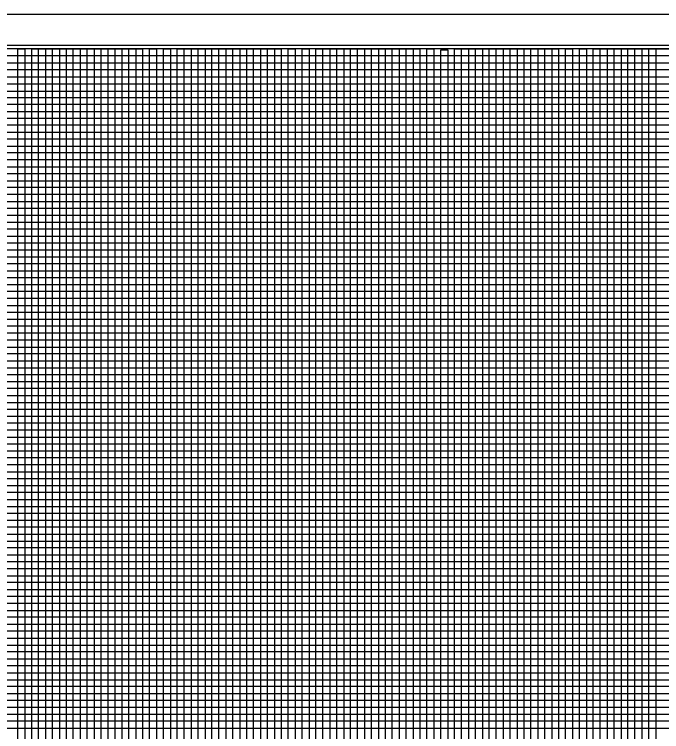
# Model space of a CAD drawing. Extents: x 2345490 to 2436403, y 465165 to 573888.
# Drawn here: x 2387774 to 2388241, y 515670 to 516188 of the extents above; entities that cross this region are included whole.
import ezdxf

# ---------------------------------------------------------------- set-up
doc = ezdxf.new("R2010")
doc.units = 0
for name, color, linetype in [('Old_Level_18', 7, 'Continuous'), ('Old_Level_41', 7, 'Continuous'), ('Old_Level_42', 7, 'Continuous'), ('Old_Level_43', 7, 'Continuous'), ('Old_Level_50', 7, 'Continuous'), ('Old_Level_51', 7, 'Continuous')]:
    doc.layers.add(name, color=color, linetype=linetype)

msp = doc.modelspace()

# ---------------------------------------------------------------- linework, layer by layer
at = {"layer": 'Old_Level_18'}
msp.add_lwpolyline([(2388816.79875, 516162.5265), (2387316.79875, 516162.5265), (2387316.79875, 515112.5265), (2388816.79875, 515112.5265)], close=True, dxfattribs=at)
at = {"layer": 'Old_Level_41'}
for points in [[(2387791.79875, 515137.5265), (2387791.79875, 516162.5265), (2387841.79875, 516162.5265), (2387841.79875, 515137.5265)], [(2387816.79875, 515137.5265), (2387816.79875, 516162.5265), (2387866.79875, 516162.5265), (2387866.79875, 515137.5265)], [(2387891.79875, 515137.5265), (2387891.79875, 516162.5265), (2387941.79875, 516162.5265), (2387941.79875, 515137.5265)], [(2387916.79875, 515137.5265), (2387916.79875, 516162.5265), (2387966.79875, 516162.5265), (2387966.79875, 515137.5265)], [(2387991.79875, 515137.5265), (2387991.79875, 516162.5265), (2388041.79875, 516162.5265), (2388041.79875, 515137.5265)], [(2388016.79875, 515137.5265), (2388016.79875, 516162.5265), (2388066.79875, 516162.5265), (2388066.79875, 515137.5265)], [(2388091.79875, 515137.5265), (2388091.79875, 516162.5265), (2388141.79875, 516162.5265), (2388141.79875, 515137.5265)], [(2388116.79875, 515137.5265), (2388116.79875, 516162.5265), (2388166.79875, 516162.5265), (2388166.79875, 515137.5265)], [(2388191.79875, 515137.5265), (2388191.79875, 516162.5265), (2388241.79875, 516162.5265)], [(2388216.79875, 515137.5265), (2388216.79875, 516162.5265), (2388266.79875, 516162.5265)], [(2387316.79875, 516112.5265), (2388616.74875, 516112.5265)], [(2388616.74875, 516062.5265), (2387316.79875, 516062.5265), (2387316.79875, 516012.4765), (2388816.79875, 516012.4765)], [(2388816.79875, 515987.5265), (2387316.79875, 515987.5265), (2387316.79875, 516037.5265), (2388616.74875, 516037.5265)], [(2388816.79875, 515962.5265), (2387316.79875, 515962.5265), (2387316.79875, 515912.5265), (2388816.79875, 515912.5265)], [(2388816.79875, 515887.5265), (2387316.79875, 515887.5265), (2387316.79875, 515937.5265), (2388816.79875, 515937.5265)], [(2388816.79875, 515862.5265), (2387316.79875, 515862.5265), (2387316.79875, 515812.5265), (2388816.79875, 515812.5265)], [(2388816.79875, 515762.5265), (2387316.79875, 515762.5265), (2387316.79875, 515712.5265), (2388816.79875, 515712.5265)]]:
    msp.add_lwpolyline(points, dxfattribs=at)
at = {"layer": 'Old_Level_42'}
for points in [[(2388616.74875, 516087.5265), (2387316.89875, 516087.5265), (2387316.89875, 516137.4765), (2388616.74875, 516137.4765)], [(2388816.79875, 515787.5265), (2387316.79875, 515787.5265), (2387316.79875, 515837.5265), (2388816.79875, 515837.5265)], [(2388816.79875, 515687.5265), (2387316.79875, 515687.5265), (2387316.79875, 515737.5265), (2388816.79875, 515737.5265)]]:
    msp.add_lwpolyline(points, dxfattribs=at)
at = {"layer": 'Old_Level_43'}
for p, q in [((2388766.79875, 515982.5265), (2387366.79875, 515982.5265)), ((2387366.79875, 515977.5265), (2388766.79875, 515977.5265)), ((2388766.79875, 515957.5265), (2387366.79875, 515957.5265))]:
    msp.add_line(p, q, dxfattribs=at)
for points in [[(2387776.79875, 515137.5265), (2387776.79875, 516162.5265), (2387781.79875, 516162.5265), (2387781.79875, 515137.5265)], [(2387786.79875, 515137.5265), (2387786.79875, 516162.5265), (2387796.79875, 516162.5265), (2387796.79875, 515137.5265)], [(2387801.79875, 515137.5265), (2387801.79875, 516162.5265), (2387806.79875, 516162.5265), (2387806.79875, 515137.5265)], [(2387811.79875, 515137.5265), (2387811.79875, 516162.5265), (2387821.79875, 516162.5265), (2387821.79875, 515137.5265)], [(2387826.79875, 515137.5265), (2387826.79875, 516162.5265), (2387831.79875, 516162.5265), (2387831.79875, 515137.5265)], [(2387836.79875, 515137.5265), (2387836.79875, 516162.5265), (2387846.79875, 516162.5265), (2387846.79875, 515137.5265)], [(2387851.79875, 516162.5265), (2387851.79875, 515137.5265), (2387856.79875, 515137.5265), (2387856.79875, 516162.5265), (2387861.79875, 516162.5265), (2387861.79875, 515137.5265), (2387871.79875, 515137.5265), (2387871.79875, 516162.5265), (2387876.79875, 516162.5265), (2387876.79875, 515137.5265), (2387881.79875, 515137.5265), (2387881.79875, 516162.5265), (2387886.79875, 516162.5265), (2387886.79875, 515137.5265)], [(2387896.79875, 515137.5265), (2387896.79875, 516162.5265), (2387901.79875, 516162.5265), (2387901.79875, 515137.5265)], [(2387906.79875, 515137.5265), (2387906.79875, 516162.5265), (2387911.79875, 516162.5265), (2387911.79875, 515137.5265)], [(2387921.79875, 515137.5265), (2387921.79875, 516162.5265), (2387926.79875, 516162.5265), (2387926.79875, 515137.5265)], [(2387931.79875, 515137.5265), (2387931.79875, 516162.5265), (2387936.79875, 516162.5265), (2387936.79875, 515137.5265)], [(2387946.79875, 515137.5265), (2387946.79875, 516162.5265), (2387951.79875, 516162.5265), (2387951.79875, 515137.5265)], [(2387956.79875, 515137.5265), (2387956.79875, 516162.5265), (2387961.79875, 516162.5265), (2387961.79875, 515137.5265)], [(2387971.79875, 515137.5265), (2387971.79875, 516162.5265), (2387976.79875, 516162.5265), (2387976.79875, 515137.5265)], [(2387981.79875, 515137.5265), (2387981.79875, 516162.5265), (2387986.79875, 516162.5265), (2387986.79875, 515137.5265)], [(2387996.79875, 515137.5265), (2387996.79875, 516162.5265), (2388001.79875, 516162.5265), (2388001.79875, 515137.5265)], [(2388006.79875, 515137.5265), (2388006.79875, 516162.5265), (2388011.79875, 516162.5265), (2388011.79875, 515137.5265)], [(2388021.79875, 515137.5265), (2388021.79875, 516162.5265), (2388026.79875, 516162.5265), (2388026.79875, 515137.5265)], [(2388031.79875, 515137.5265), (2388031.79875, 516162.5265), (2388036.79875, 516162.5265), (2388036.79875, 515137.5265)], [(2388046.79875, 515137.5265), (2388046.79875, 516162.5265), (2388051.79875, 516162.5265), (2388051.79875, 515137.5265)], [(2388056.79875, 515137.5265), (2388056.79875, 516162.5265), (2388061.79875, 516162.5265), (2388061.79875, 515137.5265)], [(2388071.79875, 515137.5265), (2388071.79875, 516162.5265), (2388076.79875, 516162.5265), (2388076.79875, 515137.5265)], [(2388081.79875, 515137.5265), (2388081.79875, 516161.9265), (2388086.79875, 516161.9265), (2388086.79875, 515137.5265)], [(2388096.79875, 515137.5265), (2388096.79875, 516162.5265), (2388101.79875, 516162.5265), (2388101.79875, 515137.5265)], [(2388106.79875, 515137.5265), (2388106.79875, 516162.5265), (2388111.79875, 516162.5265), (2388111.79875, 515137.5265)], [(2388121.79875, 515137.5265), (2388121.79875, 516162.5265), (2388126.79875, 516162.5265), (2388126.79875, 515137.5265)], [(2388131.79875, 515137.5265), (2388131.79875, 516162.5265), (2388136.79875, 516162.5265), (2388136.79875, 515137.5265)], [(2388146.79875, 515137.5265), (2388146.79875, 516162.5265), (2388151.79875, 516162.5265), (2388151.79875, 515137.5265)], [(2388156.79875, 515137.5265), (2388156.79875, 516162.5265), (2388161.79875, 516162.5265), (2388161.79875, 515137.5265)], [(2388171.79875, 515137.5265), (2388171.79875, 516162.5265), (2388176.79875, 516162.5265), (2388176.79875, 515137.5265)], [(2388181.79875, 515137.5265), (2388181.79875, 516162.5265), (2388186.79875, 516162.5265), (2388186.79875, 515137.5265)], [(2388196.79875, 515137.5265), (2388196.79875, 516162.5265), (2388201.79875, 516162.5265), (2388201.79875, 515137.5265)], [(2388206.79875, 515137.5265), (2388206.79875, 516162.5265), (2388211.79875, 516162.5265), (2388211.79875, 515137.5265)], [(2388221.79875, 515137.5265), (2388221.79875, 516162.5265), (2388226.79875, 516162.5265), (2388226.79875, 515137.5265)], [(2388231.79875, 515137.5265), (2388231.79875, 516162.5265), (2388236.79875, 516162.5265), (2388236.79875, 515137.5265)], [(2388616.74875, 516157.5265), (2387366.79875, 516157.5265), (2387366.79875, 516152.5265), (2388616.74875, 516152.5265)], [(2388616.74875, 516147.5265), (2387366.79875, 516147.5265), (2387366.79875, 516142.5265), (2388616.74875, 516142.5265)], [(2388616.74875, 516131.7765), (2387367.79875, 516131.7765), (2387367.79875, 516127.5265), (2388616.74875, 516127.5265)], [(2388616.74875, 516122.5265), (2387366.79875, 516122.5265), (2387366.79875, 516117.5265), (2388616.74875, 516117.5265)], [(2388616.74875, 516107.5265), (2387366.79875, 516107.5265), (2387366.79875, 516102.5265), (2388616.74875, 516102.5265)], [(2388616.74875, 516097.5265), (2387366.79875, 516097.5265), (2387366.79875, 516092.5265), (2388616.74875, 516092.5265)], [(2388616.74875, 516082.5265), (2387366.79875, 516082.5265), (2387366.79875, 516077.5265), (2388616.74875, 516077.5265)], [(2388616.74875, 516072.5265), (2387366.79875, 516072.5265), (2387366.79875, 516067.5265), (2388616.74875, 516067.5265)], [(2388616.74875, 516057.5265), (2387366.79875, 516057.5265), (2387366.79875, 516052.5265), (2388616.74875, 516052.5265)], [(2388616.74875, 516047.5265), (2387366.79875, 516047.5265), (2387366.79875, 516042.5265), (2388616.74875, 516042.5265)], [(2388616.74875, 516032.5265), (2387366.79875, 516032.5265), (2387366.79875, 516027.5265), (2388616.74875, 516027.5265)], [(2388766.79875, 516022.5265), (2387366.79875, 516022.5265), (2387366.79875, 516022.5265), (2387366.79875, 516002.5265), (2388766.79875, 516002.5265)], [(2387366.79875, 516017.5265), (2388766.79875, 516017.5265)], [(2388766.79875, 516007.5265), (2387366.79875, 516007.5265)], [(2388766.79875, 515997.5265), (2387366.79875, 515997.5265), (2387366.79875, 515992.5265), (2388766.79875, 515992.5265)], [(2388766.79875, 515972.5265), (2387366.79875, 515972.5265), (2387366.79875, 515967.5265), (2388766.79875, 515967.5265)], [(2388766.79875, 515952.5265), (2387366.79875, 515952.5265), (2387366.79875, 515947.5265), (2388766.79875, 515947.5265)], [(2388766.79875, 515942.5265), (2387366.79875, 515942.5265)], [(2387366.79875, 515932.5265), (2388766.79875, 515932.5265)], [(2388766.79875, 515927.5265), (2387366.79875, 515927.5265), (2387366.79875, 515922.5265), (2388766.79875, 515922.5265)], [(2388766.79875, 515917.5265), (2387366.79875, 515917.5265), (2387366.79875, 515907.5265), (2388766.79875, 515907.5265)], [(2388766.79875, 515902.5265), (2387366.79875, 515902.5265), (2387366.79875, 515897.5265), (2388766.79875, 515897.5265)], [(2388766.79875, 515892.5265), (2387366.79875, 515892.5265), (2387366.79875, 515882.5265), (2388766.79875, 515882.5265)], [(2388766.79875, 515877.5265), (2387366.79875, 515877.5265), (2387366.79875, 515872.5265), (2388766.79875, 515872.5265)], [(2388766.79875, 515867.5265), (2387366.79875, 515867.5265), (2387366.79875, 515857.5265), (2388766.79875, 515857.5265)], [(2388766.79875, 515852.5265), (2387366.79875, 515852.5265), (2387366.79875, 515847.5265), (2388766.79875, 515847.5265)], [(2388766.79875, 515842.5265), (2387366.79875, 515842.5265), (2387366.79875, 515832.5265), (2388766.79875, 515832.5265)], [(2388766.79875, 515827.5265), (2387366.79875, 515827.5265), (2387366.79875, 515822.5265), (2388766.79875, 515822.5265)], [(2388766.79875, 515817.5265), (2387366.79875, 515817.5265), (2387366.79875, 515807.5265), (2388766.79875, 515807.5265)], [(2388766.79875, 515802.5265), (2387366.79875, 515802.5265), (2387366.79875, 515797.5265), (2388766.79875, 515797.5265)], [(2388766.79875, 515792.5265), (2387366.79875, 515792.5265), (2387366.79875, 515782.5265), (2388766.79875, 515782.5265)], [(2388766.79875, 515777.5265), (2387366.79875, 515777.5265), (2387366.79875, 515772.5265), (2388766.79875, 515772.5265)], [(2388766.79875, 515767.5265), (2387366.79875, 515767.5265), (2387366.79875, 515757.5265), (2388766.79875, 515757.5265)], [(2388766.79875, 515752.5265), (2387366.79875, 515752.5265), (2387366.79875, 515747.5265), (2388766.79875, 515747.5265)], [(2388766.79875, 515742.5265), (2387366.79875, 515742.5265), (2387366.79875, 515732.5265), (2388766.79875, 515732.5265)], [(2388766.79875, 515727.5265), (2387366.79875, 515727.5265), (2387366.79875, 515722.5265), (2388766.79875, 515722.5265)], [(2388766.79875, 515717.5265), (2387366.79875, 515717.5265), (2387366.79875, 515707.5265), (2388766.79875, 515707.5265)], [(2388766.79875, 515702.5265), (2387366.79875, 515702.5265), (2387366.79875, 515697.5265), (2388766.79875, 515697.5265)], [(2388766.79875, 515692.5265), (2387366.79875, 515692.5265), (2387366.79875, 515682.5265), (2388766.79875, 515682.5265)], [(2388766.79875, 515677.5265), (2387366.79875, 515677.5265), (2387366.79875, 515672.5265), (2388766.79875, 515672.5265)]]:
    msp.add_lwpolyline(points, dxfattribs=at)
at = {"layer": 'Old_Level_50'}
msp.add_lwpolyline([(2388829.29875, 516165.0765), (2387162.79875, 516165.0765), (2387162.79875, 515109.9765), (2388829.29875, 515109.9765)], close=True, dxfattribs=at)
at = {"layer": 'Old_Level_51'}
msp.add_lwpolyline([(2388833.79875, 516187.5265), (2387149.79875, 516187.5265), (2387149.79875, 515087.5265), (2388833.79875, 515087.5265)], close=True, dxfattribs=at)

doc.saveas('drawing.dxf')
